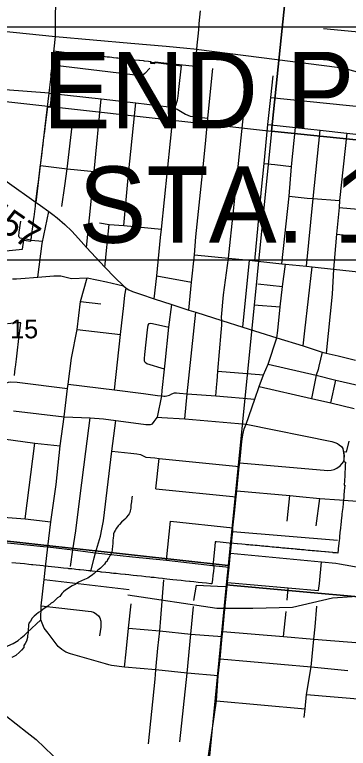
# Model space of a CAD drawing. Extents: x 0 to 34, y 0 to 22.
# Drawn here: x 7.479 to 8.223, y 18.91 to 20.543 of the extents above; entities that cross this region are included whole.
import ezdxf

# ---------------------------------------------------------------- set-up
doc = ezdxf.new("R2010")
doc.units = 0
for name, color, linetype in [('GM_X_City_Street', 7, 'Continuous'), ('GM_X_Corporation', 7, 'Continuous'), ('GM_X_County_Road', 7, 'Continuous'), ('GM_X_County_Road_Text', 7, 'Continuous'), ('GM_X_Minor_River', 7, 'Continuous'), ('GM_X_Rail_Line', 7, 'Continuous'), ('GM_X_Section_Text', 7, 'Continuous'), ('GM_X_State_Route', 7, 'Continuous'), ('GM_X_Township_Road', 7, 'Continuous'), ('SH_Masking', 7, 'Continuous'), ('SH_Text', 7, 'Continuous')]:
    doc.layers.add(name, color=color, linetype=linetype)

msp = doc.modelspace()

# ---------------------------------------------------------------- linework, layer by layer
at = {"layer": 'GM_X_City_Street'}
for p, q in [((7.91, 20.3126), (7.9209, 20.4232)), ((8.0501, 20.3585), (8.3368, 20.329)), ((8.2021, 20.114), (8.3479, 20.1001)), ((7.6805, 19.9812), (7.6901, 20.076)), ((8.1964, 20.0545), (8.34, 20.0392)), ((7.5161, 20.0413), (7.5413, 20.0389)), ((7.9879, 19.8475), (8.0027, 19.9961)), ((7.7964, 19.9616), (7.8735, 19.9474)), ((8.0212, 19.944), (8.0764, 19.9378)), ((7.6261, 19.9045), (7.6712, 19.8991)), ((8.0126, 19.8973), (8.0707, 19.8928)), ((7.6183, 19.8423), (7.7153, 19.831)), ((8.1646, 19.7918), (8.1573, 19.7606)), ((7.9318, 19.7495), (8.0341, 19.7411)), ((8.1837, 19.679), (8.1946, 19.7292)), ((7.9277, 19.6944), (7.9299, 19.7215)), ((7.5029, 19.4205), (7.5244, 19.5891)), ((7.7939, 19.4875), (7.8015, 19.5551)), ((7.7939, 19.4875), (7.9728, 19.4696)), ((8.0866, 19.4158), (8.0926, 19.4723)), ((8.1515, 19.4054), (8.1595, 19.4663)), ((7.8177, 19.3287), (7.8267, 19.4154)), ((7.8267, 19.4154), (7.9658, 19.401)), ((7.9651, 19.3923), (8.1984, 19.3735)), ((8.1585, 19.2771), (8.1633, 19.325)), ((7.9202, 19.317), (7.957, 19.3132)), ((7.545, 19.2857), (7.7344, 19.2634)), ((7.8785, 19.2392), (7.8843, 19.2729)), ((8.1567, 19.2611), (8.1585, 19.2771)), ((8.0867, 19.2399), (8.0887, 19.2675)), ((8.0783, 19.1589), (8.0841, 19.2144)), ((8.1298, 19.0296), (8.3614, 19.0106)), ((7.9288, 19.0156), (8.1264, 18.9975))]:
    msp.add_line(p, q, dxfattribs=at)
for points in [[(8.1673, 20.5122), (8.3245, 20.4975), (8.3757, 20.4915)], [(7.7803, 20.424), (7.7693, 20.4122), (7.7647, 20.4081), (7.7629, 20.4071), (7.7608, 20.4067), (7.7544, 20.4072), (7.5633, 20.4304)], [(7.7904, 19.9105), (7.7964, 19.9616), (7.8039, 20.0467), (7.8063, 20.0657), (7.8329, 20.3269), (7.8357, 20.3348), (7.8389, 20.3432), (7.8409, 20.3484), (7.842, 20.3529), (7.8435, 20.3617), (7.8451, 20.3766), (7.8507, 20.4289)], [(7.9406, 19.8519), (7.9411, 19.8623), (7.9399, 19.8696), (7.9445, 19.919), (7.9555, 20.0012), (7.9778, 20.2117), (7.9875, 20.3041), (7.9986, 20.4144)], [(8.0143, 19.995), (8.0292, 20.1538), (8.0352, 20.2117), (8.0437, 20.2985), (8.0501, 20.3585), (8.0555, 20.407)], [(7.5565, 20.3681), (7.6723, 20.3553), (7.7492, 20.3464), (7.8225, 20.3375), (7.8357, 20.3348), (7.8416, 20.3326), (7.8486, 20.3279), (7.8564, 20.3235), (7.86, 20.3215), (7.8649, 20.319), (7.8706, 20.3173), (7.91, 20.3126)], [(7.6397, 20.0249), (7.6526, 20.1567), (7.6564, 20.1938), (7.6723, 20.3553)], [(7.7227, 20.0733), (7.7328, 20.1876), (7.7492, 20.3464)], [(7.584, 20.116), (7.5914, 20.1622), (7.5963, 20.2001), (7.6088, 20.3073)], [(7.8676, 19.8854), (7.8735, 19.9474), (7.8797, 20.0085), (7.8832, 20.0482), (7.8982, 20.1892), (7.9044, 20.2551), (7.91, 20.3126)], [(8.0437, 20.2985), (8.1053, 20.2918), (8.1602, 20.2855), (8.2192, 20.279), (8.3322, 20.2666)], [(8.0747, 19.9886), (8.0911, 20.1392), (8.0961, 20.205), (8.1053, 20.2918)], [(8.1298, 19.9828), (8.1447, 20.1338), (8.1602, 20.2855)], [(8.2192, 20.279), (8.2034, 20.1295), (8.2021, 20.114), (8.1964, 20.0545), (8.1899, 19.9763), (8.1869, 19.9207), (8.1732, 19.7898)], [(7.5366, 20.2072), (7.5963, 20.2001), (7.6193, 20.1974), (7.6564, 20.1938)], [(8.0352, 20.2117), (8.0589, 20.2091), (8.0961, 20.205)], [(8.0911, 20.1392), (8.1309, 20.1347), (8.1447, 20.1338), (8.2034, 20.1295)], [(7.5309, 19.9589), (7.5402, 20.0337), (7.5556, 20.1046)], [(7.6684, 20.0793), (7.6901, 20.076), (7.7227, 20.0733), (7.8063, 20.0657)], [(7.8797, 20.0085), (7.9555, 20.0012), (8.0027, 19.9961), (8.0143, 19.995), (8.0747, 19.9886), (8.0831, 19.9878), (8.1298, 19.9828), (8.1423, 19.9813), (8.1899, 19.9763), (8.2727, 19.9678), (8.333, 19.9627)], [(8.0633, 19.8239), (8.0656, 19.8396), (8.0707, 19.8928), (8.0764, 19.9378), (8.0831, 19.9878)], [(8.122, 19.8055), (8.1261, 19.8392), (8.1423, 19.9813)], [(7.5481, 19.3132), (7.5535, 19.3584), (7.56, 19.4139), (7.5716, 19.4972), (7.5808, 19.5831), (7.5892, 19.6479), (7.5967, 19.7111), (7.5986, 19.7203), (7.6061, 19.7781), (7.6183, 19.8423), (7.6261, 19.9045), (7.6407, 19.957)], [(7.702, 19.7075), (7.7153, 19.831), (7.7224, 19.8955), (7.7247, 19.9185), (7.728, 19.9339)], [(7.7976, 19.6472), (7.807, 19.6943), (7.8078, 19.7062), (7.8132, 19.7541), (7.8148, 19.7671), (7.8228, 19.8476), (7.8292, 19.8979)], [(7.8586, 19.6434), (7.8633, 19.6992), (7.8827, 19.8806)], [(7.8132, 19.7541), (7.774, 19.7658), (7.7704, 19.7687), (7.7686, 19.772), (7.7685, 19.7774), (7.7696, 19.7866), (7.7756, 19.8415), (7.7768, 19.8515), (7.7787, 19.8553), (7.7816, 19.8561), (7.7867, 19.8555), (7.8228, 19.8476)], [(7.9299, 19.7215), (7.9303, 19.727), (7.9318, 19.7495), (7.9397, 19.8353), (7.9406, 19.8519)], [(8.0439, 19.7651), (8.1515, 19.7403), (8.1946, 19.7292), (8.2605, 19.7148), (8.3317, 19.6992)], [(8.1573, 19.7606), (8.1556, 19.7533), (8.1515, 19.7403), (8.1405, 19.6886)], [(7.2842, 19.725), (7.4341, 19.7094), (7.4396, 19.7094), (7.4472, 19.7142), (7.4583, 19.7216), (7.462, 19.7234), (7.4657, 19.7249), (7.4706, 19.726), (7.485, 19.725), (7.5967, 19.7111)], [(7.5986, 19.7203), (7.702, 19.7075), (7.766, 19.6995), (7.7975, 19.6955)], [(8.0243, 19.7154), (8.1405, 19.6886), (8.1837, 19.679), (8.2356, 19.6661)], [(7.7975, 19.6955), (7.807, 19.6943), (7.8116, 19.694), (7.8148, 19.6939), (7.8187, 19.6943), (7.8241, 19.6962), (7.8298, 19.6988), (7.8353, 19.701), (7.8397, 19.7013), (7.8465, 19.7006), (7.8633, 19.6992), (7.9277, 19.6944), (8.0147, 19.6872)], [(7.2836, 19.6638), (7.2792, 19.6295), (7.2821, 19.6202), (7.2883, 19.612), (7.3005, 19.6086), (7.3904, 19.5974), (7.4084, 19.5959), (7.4261, 19.5973), (7.4388, 19.5986), (7.4478, 19.5989), (7.4545, 19.5991), (7.5244, 19.5891), (7.5808, 19.5831)], [(7.4768, 19.6613), (7.5892, 19.6479), (7.6476, 19.6458), (7.6772, 19.6432), (7.7045, 19.6397), (7.7662, 19.6317), (7.7716, 19.6307), (7.7768, 19.6305), (7.7819, 19.6304), (7.7867, 19.6322), (7.7902, 19.6374), (7.7947, 19.6436), (7.7976, 19.6472), (7.8071, 19.6466), (7.8586, 19.6434), (7.995, 19.6316), (8.1862, 19.5929), (8.1928, 19.5909), (8.1984, 19.5882), (8.2026, 19.5857), (8.2075, 19.5818), (8.2103, 19.5771), (8.2116, 19.5719), (8.2121, 19.5681), (8.2126, 19.5613), (8.2126, 19.5484)], [(7.604, 19.3146), (7.6086, 19.3516), (7.6153, 19.3938), (7.6248, 19.4663), (7.6381, 19.5705), (7.6476, 19.6458)], [(7.649, 19.3037), (7.6562, 19.3337), (7.6595, 19.3451), (7.6705, 19.3824), (7.6738, 19.3976), (7.6771, 19.4161), (7.696, 19.5715), (7.7045, 19.6397)], [(7.696, 19.5715), (7.738, 19.567), (7.7514, 19.5655), (7.7597, 19.5639), (7.7657, 19.5611), (7.7713, 19.5582), (7.7821, 19.5572), (7.7918, 19.5562)], [(7.7918, 19.5562), (7.8015, 19.5551), (7.9798, 19.5374)], [(7.981, 19.5457), (8.1772, 19.5284), (8.1845, 19.5289), (8.1916, 19.5305), (8.197, 19.5332), (8.2043, 19.5389), (8.2081, 19.5429), (8.2126, 19.5484)], [(7.9745, 19.4829), (8.0926, 19.4723), (8.1141, 19.4703), (8.1595, 19.4663), (8.2035, 19.463)], [(8.2035, 19.463), (8.252, 19.459), (8.2988, 19.455)], [(7.2756, 19.4416), (7.3837, 19.4316), (7.4439, 19.4252), (7.5029, 19.4205), (7.56, 19.4139)], [(7.3063, 19.3825), (7.3759, 19.3761), (7.5436, 19.3594)], [(7.5436, 19.3594), (7.5535, 19.3584), (7.6086, 19.3516), (7.6595, 19.3451), (7.7416, 19.3361), (7.8177, 19.3287), (7.9202, 19.317)], [(7.401, 19.1236), (7.4034, 19.1239), (7.4195, 19.1268), (7.429, 19.1283), (7.4403, 19.1302), (7.4539, 19.1339), (7.4637, 19.1377), (7.4756, 19.1432), (7.4869, 19.1502), (7.4941, 19.156), (7.5011, 19.162), (7.507, 19.1676), (7.5379, 19.1957), (7.5384, 19.2269), (7.545, 19.2857), (7.5481, 19.3132)], [(7.7775, 18.92), (7.792, 19.0637), (7.794, 19.0846), (7.7986, 19.1326), (7.8027, 19.1718), (7.8048, 19.1997), (7.8119, 19.2848)], [(7.8843, 19.2729), (7.9312, 19.2706), (7.9531, 19.2698)], [(7.9538, 19.2787), (8.0887, 19.2675), (8.1567, 19.2611)], [(7.5384, 19.2269), (7.6496, 19.2146), (7.6552, 19.2128), (7.659, 19.2106), (7.6618, 19.2084), (7.6658, 19.2047), (7.6688, 19.2003), (7.671, 19.1928), (7.6716, 19.1857), (7.6715, 19.1797), (7.6683, 19.1605)], [(7.7237, 19.0903), (7.7274, 19.1245), (7.7326, 19.1777), (7.739, 19.2317)], [(7.8474, 18.9245), (7.864, 19.0774), (7.8719, 19.164), (7.8777, 19.2257)], [(8.1245, 18.9788), (8.1264, 18.9975), (8.1298, 19.0296), (8.1398, 19.0914), (8.1459, 19.1531), (8.1488, 19.18), (8.1528, 19.2265)], [(7.9329, 19.0716), (7.864, 19.0774), (7.794, 19.0846), (7.7237, 19.0903), (7.6948, 19.0946), (7.689, 19.0959), (7.6819, 19.0978), (7.6039, 19.1204), (7.5933, 19.1242), (7.5847, 19.1297), (7.5764, 19.1369), (7.5541, 19.166), (7.545, 19.1777), (7.5379, 19.1957)], [(7.7326, 19.1777), (7.8027, 19.1718), (7.8719, 19.164), (7.9413, 19.1588)], [(7.9429, 19.17), (8.0783, 19.1589), (8.1459, 19.1531), (8.2678, 19.1429), (8.365, 19.1341), (8.4409, 19.1278)], [(7.937, 19.109), (8.1398, 19.0914), (8.2216, 19.0828)]]:
    msp.add_lwpolyline(points, dxfattribs=at)
at = {"layer": 'GM_X_Corporation'}
for points in [[(8.1157, 20.9), (7.0997, 20.9), (7.0465, 20.3953), (8.0517, 20.2839)], [(8.9, 20.1965), (8.9, 20.9), (8.1157, 20.9), (8.0517, 20.2839)], [(7.0465, 20.3953), (8.0517, 20.2839), (7.955, 19.3167), (7.3077, 19.388), (7.3067, 19.3446), (6.9413, 19.3834)], [(8.9, 19.1876), (8.9, 20.1965), (8.0517, 20.2839), (7.955, 19.3167), (7.9506, 19.2737)], [(7.955, 19.3167), (7.9506, 19.2737), (7.8526, 18.2675), (6.8431, 18.3799), (6.9413, 19.3834), (7.3067, 19.3446), (7.3077, 19.388)], [(8.9, 18.6915), (8.9, 19.1876), (7.9506, 19.2737), (7.8526, 18.2675), (8.8482, 18.1868)]]:
    msp.add_lwpolyline(points, close=True, dxfattribs=at)
for points in [[(7.4283, 20.0146), (7.497, 20.0208), (7.4995, 20.0406), (7.5155, 20.0387), (7.5163, 20.0451), (7.5165, 20.0465), (7.5166, 20.0472), (7.5178, 20.0565), (7.519, 20.0658), (7.5203, 20.0749), (7.5215, 20.0847), (7.5226, 20.0931), (7.5254, 20.1164), (7.5256, 20.1175), (7.5258, 20.1195), (7.5266, 20.126), (7.5304, 20.1565), (7.5322, 20.1707), (7.5364, 20.2036), (7.5376, 20.2131), (7.5389, 20.2239), (7.5404, 20.2354), (7.5415, 20.2446), (7.5427, 20.254), (7.5438, 20.2635), (7.545, 20.2728), (7.546, 20.2811), (7.5462, 20.2824), (7.5473, 20.2915), (7.553, 20.3377), (7.5597, 20.337), (7.5597, 20.3374), (7.5587, 20.3375), (7.5596, 20.346), (7.5605, 20.3545), (7.5615, 20.3639), (7.5613, 20.3733), (7.5624, 20.3823), (7.5634, 20.3909), (7.5645, 20.3997), (7.5655, 20.4079), (7.5602, 20.4085), (7.5612, 20.4169), (7.5634, 20.4363), (7.5644, 20.4453), (7.5653, 20.4538), (7.5662, 20.4621), (7.5714, 20.4615), (7.5953, 20.459), (7.5959, 20.459), (7.6054, 20.458), (7.6056, 20.4579), (7.6147, 20.4569), (7.615, 20.4569), (7.6244, 20.4559), (7.6337, 20.4549), (7.6347, 20.4548), (7.643, 20.4539), (7.6449, 20.4537), (7.6527, 20.4528), (7.6551, 20.4526), (7.6623, 20.4518), (7.6653, 20.4515), (7.6716, 20.4508), (7.6755, 20.4503), (7.6806, 20.4498), (7.6857, 20.4492), (7.6904, 20.4487), (7.696, 20.4481), (7.6997, 20.4477), (7.7062, 20.447), (7.7089, 20.4467), (7.7164, 20.4459), (7.7187, 20.4457), (7.7266, 20.4448), (7.728, 20.4447), (7.7368, 20.4437), (7.7375, 20.4436), (7.7466, 20.4427), (7.747, 20.4426), (7.7557, 20.4417), (7.7564, 20.4416), (7.7573, 20.4415), (7.7656, 20.4406), (7.7675, 20.4404), (7.7777, 20.4393), (7.7824, 20.4388), (7.7822, 20.437), (7.7818, 20.4352), (7.7916, 20.4342), (7.7922, 20.4376), (7.818, 20.4349), (7.8812, 20.4281), (7.8816, 20.4319), (7.8841, 20.4563), (7.8859, 20.4751), (7.8879, 20.4949), (7.8893, 20.5091), (7.8907, 20.5232), (7.8922, 20.5373), (7.8936, 20.5515)], [(7.4786, 19.7399), (7.4806, 19.7553), (7.4809, 19.7583), (7.483, 19.7759), (7.4855, 19.7963), (7.4878, 19.8153), (7.49, 19.8338), (7.4929, 19.8572), (7.4865, 19.8566), (7.463, 19.8544)], [(8.2243, 19.5934), (8.2188, 19.5721), (8.2181, 19.5692), (8.217, 19.5693), (8.2122, 19.5702), (8.2129, 19.566), (8.2133, 19.5608), (8.2129, 19.5544), (8.212, 19.548), (8.2165, 19.5468), (8.216, 19.5403), (8.2149, 19.5162), (8.2135, 19.4955), (8.215, 19.4953), (8.2139, 19.4832), (8.2131, 19.4737), (8.2126, 19.4683), (8.2113, 19.4568), (8.2111, 19.4548), (8.2102, 19.446), (8.2092, 19.4368), (8.2086, 19.4314), (8.2084, 19.4293), (8.2082, 19.4273), (8.2078, 19.4239), (8.2076, 19.4217), (8.2072, 19.4179), (8.207, 19.4163), (8.2068, 19.4141), (8.2062, 19.4088), (8.206, 19.4071), (8.2054, 19.4012), (8.2052, 19.3997), (8.2042, 19.3901), (8.2032, 19.381), (8.2029, 19.3775), (8.2022, 19.3716), (8.2019, 19.3682), (8.2013, 19.3633), (8.2012, 19.3624), (8.2002, 19.3527), (8.2, 19.3509), (8.1994, 19.3455), (8.1993, 19.3445), (8.1962, 19.3448), (8.196, 19.3448), (8.1889, 19.3454), (8.1885, 19.3455), (8.1798, 19.3463), (8.1796, 19.3463), (8.1783, 19.3464), (8.1716, 19.347), (8.1708, 19.3471), (8.1704, 19.3471), (8.1621, 19.3479), (8.1615, 19.348), (8.1613, 19.348), (8.1565, 19.3484), (8.1527, 19.3488), (8.1526, 19.3488), (8.1518, 19.3489), (8.1471, 19.3493), (8.145, 19.3495), (8.1433, 19.3497), (8.1424, 19.3497), (8.1376, 19.3502), (8.1339, 19.3505), (8.133, 19.3506), (8.1282, 19.351), (8.1244, 19.3514), (8.1235, 19.3515), (8.1194, 19.3518), (8.1188, 19.3519), (8.1149, 19.3522), (8.1141, 19.3523), (8.1094, 19.3528), (8.1075, 19.3529), (8.1058, 19.3531), (8.1047, 19.3532), (8.0999, 19.3536), (8.0963, 19.354), (8.0961, 19.354), (8.0953, 19.3541), (8.0905, 19.3545), (8.0892, 19.3546), (8.0858, 19.3549), (8.0819, 19.3553), (8.0811, 19.3554), (8.0807, 19.3554), (8.0769, 19.3558), (8.0764, 19.3558), (8.0725, 19.3562), (8.0716, 19.3562), (8.0677, 19.3566), (8.067, 19.3567), (8.0631, 19.357), (8.0622, 19.3571), (8.0575, 19.3575), (8.0536, 19.3579), (8.0528, 19.358), (8.0481, 19.3584), (8.0441, 19.3588), (8.0436, 19.3588), (8.0434, 19.3588), (8.0386, 19.3593), (8.0347, 19.3596), (8.0346, 19.3596), (8.034, 19.3597), (8.0292, 19.3601), (8.0259, 19.3604), (8.0254, 19.3605), (8.0245, 19.3606), (8.0198, 19.361), (8.0175, 19.3612), (8.016, 19.3614), (8.0151, 19.3614), (8.0103, 19.3619), (8.0092, 19.362), (8.006, 19.3623), (8.0057, 19.3623), (8.0045, 19.3624), (8.0009, 19.3627), (7.9992, 19.3629), (7.9962, 19.3631), (7.9928, 19.3635), (7.9854, 19.3641), (7.9755, 19.3651), (7.9752, 19.3651), (7.9679, 19.3657), (7.9569, 19.3665), (7.9374, 19.3685), (7.9291, 19.3694), (7.9264, 19.3697), (7.9254, 19.3597), (7.9216, 19.3233), (7.921, 19.3173), (7.9234, 19.3171), (7.9228, 19.3117), (7.922, 19.3042), (7.9209, 19.2948), (7.9199, 19.2854), (7.9189, 19.2759), (7.9163, 19.2762), (7.9069, 19.2772), (7.8974, 19.2782), (7.888, 19.2793), (7.8786, 19.2803), (7.8701, 19.2812), (7.8692, 19.2813), (7.8598, 19.2823), (7.8504, 19.2833), (7.841, 19.2843), (7.8315, 19.2853), (7.8249, 19.286), (7.8184, 19.2868), (7.8089, 19.2878), (7.7995, 19.2888), (7.7901, 19.2898), (7.7837, 19.2905), (7.7807, 19.2908), (7.7713, 19.2918), (7.7619, 19.2928), (7.7524, 19.2938), (7.7515, 19.2939), (7.7437, 19.2948), (7.743, 19.2949), (7.738, 19.2954), (7.7378, 19.2954), (7.7336, 19.2958), (7.7265, 19.2966), (7.7256, 19.2966), (7.7152, 19.2977), (7.7053, 19.2987), (7.7039, 19.2988), (7.6997, 19.2992), (7.6954, 19.2997), (7.6936, 19.2999), (7.6903, 19.3003), (7.6823, 19.3011), (7.6731, 19.3021), (7.6719, 19.3022), (7.6698, 19.3024), (7.6587, 19.3036), (7.6521, 19.3043), (7.6482, 19.3047), (7.6444, 19.3052), (7.6436, 19.3053), (7.6333, 19.3063), (7.6254, 19.3071), (7.622, 19.3075), (7.6152, 19.3082), (7.6116, 19.3086), (7.6063, 19.3091), (7.6023, 19.3095), (7.6003, 19.3098), (7.5988, 19.31), (7.5881, 19.3111), (7.5765, 19.3124), (7.5537, 19.3148), (7.5458, 19.3156), (7.5424, 19.316), (7.5198, 19.3183), (7.5171, 19.3186), (7.5107, 19.3192), (7.5011, 19.3202), (7.4918, 19.3211), (7.4821, 19.3221), (7.4726, 19.3231)]]:
    msp.add_lwpolyline(points, dxfattribs=at)
at = {"layer": 'GM_X_County_Road'}
msp.add_line((7.5672, 20.4668), (7.5701, 20.4942), dxfattribs=at)
for points in [[(7.5701, 20.4942), (7.5701, 20.5502), (7.5787, 20.6296), (7.6113, 20.8976), (7.6116, 20.9)], [(6.7877, 20.5749), (6.803, 20.5835), (6.8139, 20.5861), (6.8329, 20.5848), (6.857, 20.5786), (6.8813, 20.5698), (6.9073, 20.564), (6.9367, 20.5585), (7.0614, 20.546), (7.5701, 20.4942), (7.7383, 20.4795), (7.8165, 20.4727), (7.8632, 20.4681), (7.8783, 20.4665)], [(7.5271, 20.1251), (7.5366, 20.2072), (7.5565, 20.3681), (7.5633, 20.4304), (7.5672, 20.4668)], [(7.8783, 20.4665), (7.8893, 20.4654), (8.198, 20.4259), (8.2071, 20.425), (8.2207, 20.4216), (8.2693, 20.4082), (8.3489, 20.3815)], [(7.0504, 20.3965), (7.1089, 20.3731), (7.2246, 20.326), (7.2376, 20.3206), (7.2504, 20.3144), (7.2625, 20.3084), (7.2765, 20.3001), (7.2892, 20.2926), (7.3046, 20.2821), (7.3658, 20.239), (7.373, 20.2341), (7.4302, 20.1937), (7.4372, 20.1889), (7.4624, 20.1709), (7.5271, 20.1251)], [(7.5271, 20.1251), (7.5369, 20.1182), (7.5556, 20.1046), (7.5641, 20.0984), (7.5736, 20.0906), (7.5908, 20.0759), (7.6065, 20.0609), (7.6218, 20.0447), (7.6397, 20.0249), (7.6805, 19.9812), (7.7028, 19.9577), (7.7215, 19.9392), (7.728, 19.9339), (7.734, 19.9303), (7.7421, 19.9265), (7.7594, 19.9205), (7.7904, 19.9105), (7.8292, 19.8979), (7.8676, 19.8854), (7.8827, 19.8806), (7.9411, 19.8623), (7.9879, 19.8475), (8.0633, 19.8239), (8.122, 19.8055), (8.1646, 19.7918), (8.1732, 19.7898), (8.1998, 19.7832), (8.2388, 19.7742)], [(7.4747, 19.9546), (7.4833, 19.955), (7.4929, 19.9557)], [(7.4929, 19.9557), (7.5309, 19.9589), (7.5667, 19.9619), (7.5823, 19.9619), (7.6057, 19.956), (7.6407, 19.957), (7.6838, 19.9482), (7.7215, 19.9392)], [(7.9632, 19.3734), (7.9651, 19.3923), (7.9658, 19.401), (7.9693, 19.4337), (7.9728, 19.4696), (7.9745, 19.4829), (7.9798, 19.5374), (7.981, 19.5457), (7.9855, 19.5932), (7.9877, 19.6079), (7.9909, 19.6209), (7.995, 19.6316), (8.0147, 19.6872), (8.0243, 19.7154), (8.0341, 19.7411), (8.0439, 19.7651), (8.0633, 19.8239)], [(7.8734, 18.4577), (7.8855, 18.6033), (7.8893, 18.6487), (7.8943, 18.7083), (7.8994, 18.7701), (7.9041, 18.8297), (7.9083, 18.873), (7.9288, 19.0156), (7.9329, 19.0716), (7.937, 19.109), (7.9413, 19.1588), (7.9429, 19.17), (7.9471, 19.2123), (7.9531, 19.2698), (7.9538, 19.2787), (7.957, 19.3132), (7.96, 19.3445), (7.963, 19.3715), (7.9632, 19.3734)], [(7.96, 19.3445), (8.1633, 19.325), (8.1946, 19.3219), (8.203, 19.3209), (8.2156, 19.3185), (8.2363, 19.3146), (8.2845, 19.3053), (8.2985, 19.304), (8.3697, 19.2973), (8.3797, 19.2965)]]:
    msp.add_lwpolyline(points, dxfattribs=at)
at = {"layer": 'GM_X_Minor_River'}
msp.add_lwpolyline([(7.7409, 19.4715), (7.7407, 19.4673), (7.7393, 19.4582), (7.7384, 19.4514), (7.7378, 19.4446), (7.7369, 19.4385), (7.7357, 19.4347), (7.7341, 19.4317), (7.7321, 19.4287), (7.7285, 19.4242), (7.7269, 19.4212), (7.7231, 19.4183), (7.7176, 19.4135), (7.7129, 19.4083), (7.7098, 19.405), (7.7062, 19.3997), (7.703, 19.3949), (7.701, 19.3911), (7.6998, 19.3873), (7.6993, 19.3832), (7.6988, 19.3786), (7.6982, 19.3722), (7.698, 19.3657), (7.6975, 19.3596), (7.6966, 19.3528), (7.6956, 19.3467), (7.694, 19.3426), (7.6924, 19.3396), (7.6888, 19.3339), (7.6864, 19.3302), (7.6856, 19.3268), (7.6817, 19.3235), (7.6797, 19.3197), (7.6762, 19.3172), (7.6703, 19.3109), (7.6645, 19.3068), (7.6563, 19.2987), (7.6528, 19.2961), (7.6454, 19.2906), (7.642, 19.2888), (7.6347, 19.2859), (7.6281, 19.2827), (7.6216, 19.2798), (7.6142, 19.2743), (7.6076, 19.2715), (7.6011, 19.2682), (7.5964, 19.2645), (7.5922, 19.2616), (7.5879, 19.2579), (7.5844, 19.2542), (7.58, 19.2482), (7.5746, 19.2446), (7.5648, 19.2353), (7.5606, 19.2328), (7.5528, 19.2262), (7.5493, 19.224), (7.542, 19.2192), (7.5373, 19.2155), (7.5326, 19.2122), (7.5272, 19.2078), (7.5225, 19.2038), (7.5182, 19.1997), (7.5142, 19.193), (7.5107, 19.1885), (7.5098, 19.1847), (7.5095, 19.1718), (7.509, 19.1668), (7.5081, 19.1608), (7.5076, 19.1566), (7.5054, 19.1483), (7.503, 19.1434), (7.4998, 19.1385), (7.4994, 19.1347), (7.4942, 19.1284), (7.4903, 19.1243), (7.4821, 19.1169), (7.4729, 19.1122)], dxfattribs=at)
at = {"layer": 'GM_X_Rail_Line'}
msp.add_lwpolyline([(8.9, 18.8237), (8.795, 18.9183), (8.6846, 19.0497), (8.6488, 19.1303), (8.6458, 19.1602), (8.6339, 19.199), (8.5563, 19.2289), (8.2864, 19.2507), (8.1872, 19.2444), (8.0986, 19.2233), (8.01, 19.2212), (7.9298, 19.2212), (7.7314, 19.2507)], dxfattribs=at)
at = {"layer": 'GM_X_State_Route'}
msp.add_lwpolyline([(7.3173, 19.1096), (7.337, 19.088), (7.3546, 19.0676), (7.3683, 19.054), (7.3928, 19.0323), (7.458, 18.9838), (7.5074, 18.9448), (7.5274, 18.9299), (7.5641, 18.894), (7.601, 18.8536), (7.6155, 18.8378), (7.6383, 18.8113), (7.6544, 18.7948)], dxfattribs=at)
at = {"layer": 'GM_X_Township_Road'}
msp.add_line((7.7842, 20.4373), (7.792, 20.4364), dxfattribs=at)
for points in [[(7.5565, 20.3681), (7.4581, 20.3753), (7.4464, 20.3769), (7.385, 20.3852), (7.2433, 20.4035), (7.1732, 20.4114), (7.1581, 20.4162), (7.1468, 20.4219), (7.1393, 20.4284), (7.1324, 20.4352), (7.1288, 20.4407), (7.1249, 20.4484)], [(7.792, 20.4364), (7.7998, 20.4356), (7.8507, 20.4289)], [(7.5161, 20.0413), (7.4916, 20.0452), (7.4894, 20.0474), (7.4888, 20.05), (7.4891, 20.0589), (7.4929, 20.0831)]]:
    msp.add_lwpolyline(points, dxfattribs=at)
at = {"layer": 'SH_Masking'}
msp.add_lwpolyline([(7.4161, 20.5159), (9.1735, 20.5159), (9.1735, 19.9965), (7.4161, 19.9965)], close=True, dxfattribs=at)
at = {"layer": 'SH_Text'}
msp.add_lwpolyline([(7.4161, 20.5159), (9.1735, 20.5159), (9.1735, 19.9965), (7.4161, 19.9965)], close=True, dxfattribs=at)

# ---------------------------------------------------------------- texts
at = {"layer": 'GM_X_County_Road_Text'}
msp.add_text('C-457', height=0.05682, rotation=325.1651, dxfattribs=at).set_placement((7.3404, 20.1364))
at = {"layer": 'GM_X_Section_Text'}
msp.add_text('15', height=0.04186, rotation=0, dxfattribs=at).set_placement((7.4693, 19.8225))
at = {"layer": 'SH_Text'}
for s, p in [('END PROJECT', (7.5415, 20.2901)), ('STA. 122+00', (7.6213, 20.0351))]:
    msp.add_text(s, height=0.17, dxfattribs=at).set_placement(p)

doc.saveas('drawing.dxf')
